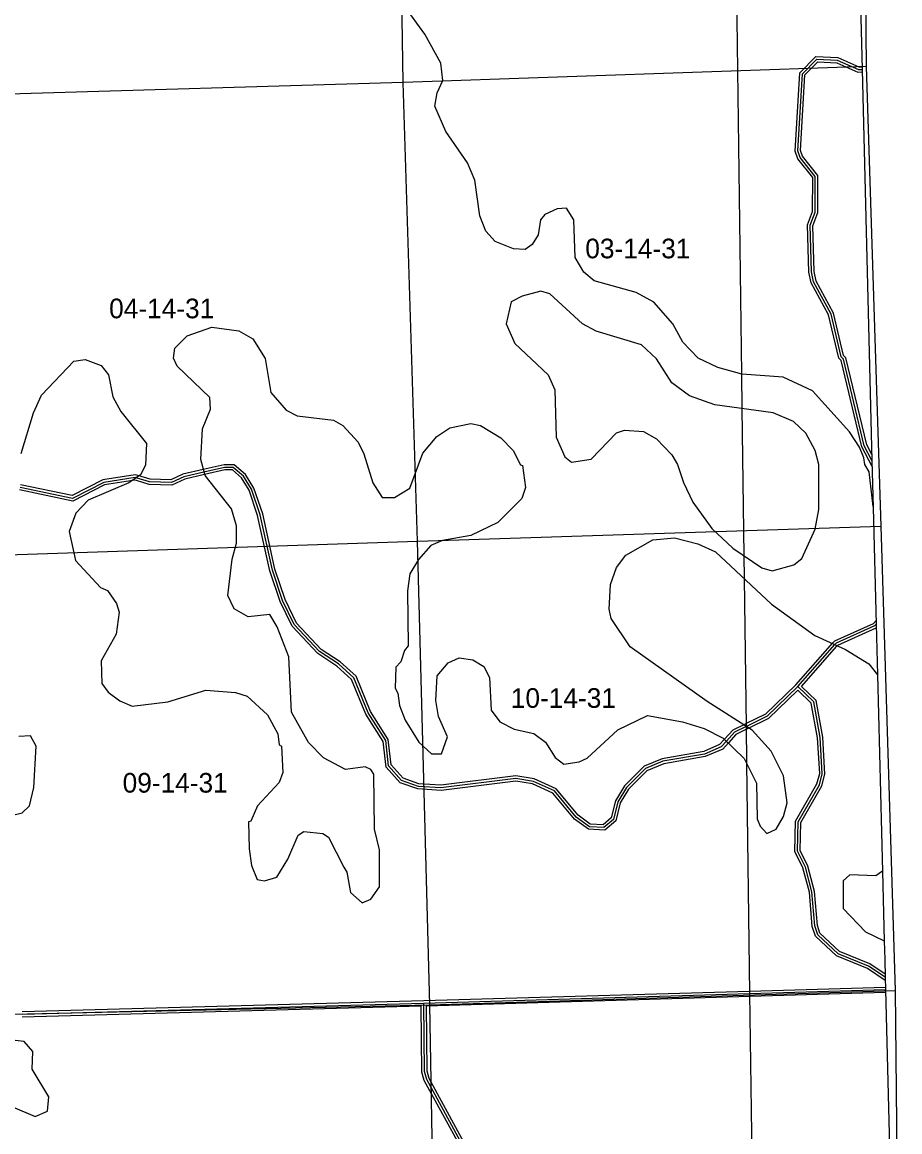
# Model space of a CAD drawing. Extents: x 457167 to 656239, y 1787309 to 1969297.
# Drawn here: x 598156 to 608209, y 1801990 to 1814702 of the extents above; entities that cross this region are included whole.
import ezdxf

# ---------------------------------------------------------------- set-up
doc = ezdxf.new("R2010")
doc.units = 0
for name, color, linetype in [('Level 1', 7, 'Continuous'), ('Level 10', 7, 'Continuous'), ('Level 2', 7, 'Continuous'), ('Level 31', 7, 'Continuous'), ('Level 32', 7, 'Continuous'), ('Level 55', 7, 'Continuous'), ('Level 7', 7, 'Continuous')]:
    doc.layers.add(name, color=color, linetype=linetype)

msp = doc.modelspace()

# ---------------------------------------------------------------- linework, layer by layer
at = {"layer": 'Level 1'}
for p, q in [((602518.137, 1814012.611), (602445.006, 1819688.066)), ((607757.461, 1819656.32), (607823.603, 1814195.391)), ((607823.603, 1814195.391), (602518.137, 1814012.611)), ((607823.603, 1814195.391), (607992.714, 1808928.454)), ((602518.137, 1814012.611), (597200.779, 1813853.941)), ((602685.297, 1808755.706), (602518.137, 1814012.611)), ((602685.297, 1808755.706), (607992.714, 1808928.454)), ((607992.714, 1808928.454), (608153.575, 1803609.431)), ((597371.868, 1808580.98), (602685.297, 1808755.706)), ((602826.198, 1803446.796), (602685.297, 1808755.706)), ((602826.198, 1803446.796), (608153.575, 1803609.431)), ((608153.575, 1803609.431), (608208.518, 1798318.946)), ((597539.039, 1803326.078), (602826.198, 1803446.796)), ((602911.167, 1798158.182), (602826.198, 1803446.796))]:
    msp.add_line(p, q, dxfattribs=at)
at = {"layer": 'Level 10'}
msp.add_lwpolyline([(607373.631, 1829879.014), (607390.636, 1829219.004), (607433.646, 1827527.977), (607454.652, 1826706.964), (607497.663, 1825030.938), (607517.668, 1824273.926), (607530.671, 1823736.918), (607543.675, 1823211.91), (607775.734, 1814161.767), (607889.763, 1809679.696), (607903.767, 1809143.688), (607937.776, 1807804.667), (607952.78, 1807226.658), (608010.794, 1804971.622), (608030.799, 1804176.61), (608035.801, 1803962.606), (608041.802, 1803761.603), (608044.803, 1803618.601), (608106.818, 1801214.563)], dxfattribs=at)
at = {"layer": 'Level 31'}
for p, q in [((607734.09, 1814159.336), (607775.519, 1814161.464)), ((602757.119, 1803463.25), (606488.696, 1803573.007)), ((606488.696, 1803573.007), (608044.947, 1803618.97)), ((598155.267, 1803337.388), (602757.119, 1803463.25)), ((602763.971, 1802679.635), (602757.119, 1803463.25))]:
    msp.add_line(p, q, dxfattribs=at)
for points in [[(607889.876, 1809679.298), (607802.131, 1809849.223), (607562.158, 1810841.498), (607537.014, 1810866.621), (607421.33, 1811358.753), (607221.67, 1811725.91), (607196.965, 1811842.666), (607181.091, 1812376.122), (607239.607, 1812526.221), (607240.46, 1812934.569), (607065.47, 1813151.518), (607040.711, 1813226.821), (607092.221, 1814110.358), (607259.105, 1814276.678), (607492.679, 1814268.01), (607734.09, 1814159.336)], [(606448.133, 1806632.941), (606313.22, 1806566.941), (606222.885, 1806467.066), (606162.872, 1806400.603), (605970.881, 1806317.591), (605495.851, 1806234.963), (605295.57, 1806151.966), (605078.531, 1805935.543), (604978.219, 1805769.141), (604927.902, 1805568.855), (604819.404, 1805477.371), (604652.712, 1805485.963), (604502.733, 1805594.531), (604252.936, 1805895.228), (604011.481, 1806003.924), (603811.359, 1806037.657), (602952.52, 1805930.511), (602694.364, 1805947.606), (602502.578, 1806014.788), (602353.01, 1806181.541), (602319.961, 1806473.579), (602120.253, 1806790.582), (601954.454, 1807190.807), (601779.382, 1807349.601), (601562.853, 1807491.731), (601271.671, 1807800.509), (601138.847, 1808075.967), (601022.711, 1808426.307), (600881.816, 1809059.946), (600782.491, 1809352.082), (600690.925, 1809502.031), (600574.425, 1809602.201), (600474.351, 1809602.351), (600236.83, 1809547.798), (600007.279, 1809495.053), (599865.352, 1809428.361), (599615.495, 1809437.101), (599472.458, 1809480.226), (599448.886, 1809487.534), (599090.246, 1809429.537), (598731.415, 1809246.821), (598131.473, 1809372.836)], [(607039.35, 1807091.051), (607465.481, 1807571.928), (607481.761, 1807590.452), (607924.092, 1807789.871), (607937.817, 1807805.126)], [(607039.35, 1807091.051), (606688.613, 1806750.071), (606452.916, 1806635.116), (606448.133, 1806632.941)], [(608041.306, 1803761.513), (607851.17, 1803888.663), (607501.358, 1804030.929), (607268.311, 1804247.952), (607234.972, 1804348.356), (607202.335, 1804740.019), (607127.8, 1805023.741), (607036.241, 1805207.128), (607045.284, 1805540.557), (607287.446, 1805965.314), (607321.078, 1806090.356), (607296.76, 1806507.099), (607222.391, 1806915.908), (607039.35, 1807091.051)], [(603437.326, 1801403.093), (602789.022, 1802587.966), (602763.971, 1802679.635)]]:
    msp.add_lwpolyline(points, dxfattribs=at)
at = {"layer": 'Level 32'}
for p, q in [((607739.791, 1814189.668), (607774.972, 1814191.476)), ((607728.386, 1814129.002), (607776.506, 1814131.475)), ((606487.81, 1803602.995), (608044.166, 1803648.96)), ((602756.236, 1803493.236), (606487.813, 1803602.995)), ((602787.375, 1803434.125), (606489.578, 1803543.019)), ((606489.581, 1803543.019), (608045.567, 1803588.974)), ((598154.446, 1803367.377), (602756.298, 1803493.238)), ((598156.088, 1803307.399), (602727.386, 1803432.424)), ((602734.005, 1802675.48), (602727.386, 1803432.424)), ((602793.936, 1802683.788), (602787.375, 1803434.125))]:
    msp.add_line(p, q, dxfattribs=at)
for points in [[(607891.568, 1809610.636), (607773.82, 1809838.665), (607534.983, 1810826.241), (607509.765, 1810851.438), (607393.048, 1811347.963), (607193.225, 1811715.421), (607167.057, 1811839.086), (607150.922, 1812381.331), (607209.619, 1812531.893), (607210.437, 1812924.006), (607038.681, 1813136.945), (607010.431, 1813222.871), (607062.938, 1814123.529), (607247.173, 1814307.141), (607499.648, 1814297.771), (607739.791, 1814189.668)], [(607888.019, 1809748.282), (607830.443, 1809859.782), (607589.333, 1810856.756), (607564.263, 1810881.804), (607449.611, 1811369.544), (607250.115, 1811736.4), (607226.871, 1811846.246), (607211.26, 1812370.913), (607269.596, 1812520.55), (607270.482, 1812945.133), (607092.26, 1813166.091), (607070.993, 1813230.771), (607121.506, 1814097.187), (607271.036, 1814246.214), (607485.709, 1814238.247), (607728.386, 1814129.002)], [(606435.329, 1806660.076), (606294.846, 1806591.351), (606200.626, 1806487.181), (606144.978, 1806425.551), (605962.238, 1806346.539), (605487.436, 1806263.951), (605278.595, 1806177.406), (605054.741, 1805954.186), (604950.214, 1805780.795), (604901.165, 1805585.551), (604809.121, 1805507.941), (604663.117, 1805515.467), (604523.391, 1805616.612), (604271.579, 1805919.736), (604020.275, 1806032.866), (603812.009, 1806067.971), (602951.646, 1805960.635), (602700.425, 1805977.271), (602519.767, 1806040.554), (602381.742, 1806194.439), (602349.001, 1806483.767), (602146.994, 1806804.417), (601979.594, 1807208.506), (601797.802, 1807373.396), (601582.261, 1807514.876), (601296.679, 1807817.717), (601166.713, 1808087.249), (601051.666, 1808434.303), (600910.747, 1809068.056), (600809.826, 1809364.884), (600714.066, 1809521.699), (600585.568, 1809632.185), (600470.971, 1809632.356), (600230.112, 1809577.036), (599997.428, 1809523.572), (599859.155, 1809458.596), (599620.431, 1809466.947), (599481.23, 1809508.915), (599451.045, 1809518.273), (599080.819, 1809458.403), (598727.229, 1809278.356), (598135.957, 1809402.548)], [(606460.935, 1806605.806), (606331.593, 1806542.532), (606245.142, 1806446.951), (606180.767, 1806375.656), (605979.525, 1806288.643), (605504.266, 1806205.976), (605312.546, 1806126.526), (605102.322, 1805916.901), (605006.225, 1805757.488), (604954.641, 1805552.158), (604829.687, 1805446.8), (604642.307, 1805456.46), (604482.076, 1805572.448), (604234.294, 1805870.721), (604002.687, 1805974.983), (603810.709, 1806007.344), (602953.394, 1805900.387), (602688.304, 1805917.941), (602485.389, 1805989.021), (602324.277, 1806168.645), (602290.923, 1806463.391), (602093.512, 1806776.747), (601929.314, 1807173.107), (601760.962, 1807325.806), (601543.445, 1807468.584), (601246.662, 1807783.301), (601110.981, 1808064.686), (600993.756, 1808418.311), (600852.886, 1809051.838), (600755.157, 1809339.281), (600667.783, 1809482.363), (600563.281, 1809572.216), (600477.729, 1809572.345), (600243.546, 1809518.559), (600017.129, 1809466.535), (599871.549, 1809398.125), (599610.559, 1809407.255), (599463.686, 1809451.536), (599446.726, 1809456.794), (599099.673, 1809400.672), (598735.601, 1809215.287), (598126.989, 1809343.122)], [(607017.636, 1807111.783), (607442.988, 1807591.78), (607463.512, 1807615.133), (607906.011, 1807814.627), (607936.658, 1807848.691)], [(607080.953, 1807092.764), (607487.975, 1807552.077), (607500.009, 1807565.771), (607938.841, 1807763.612)], [(607017.636, 1807111.783), (606671.146, 1806774.931), (606440.129, 1806662.259), (606435.328, 1806660.076)], [(608040.715, 1803797.998), (607865.305, 1803915.301), (607517.768, 1804056.642), (607294.366, 1804264.683), (607264.571, 1804354.413), (607232.014, 1804745.115), (607156.026, 1805034.366), (607066.433, 1805213.816), (607075.069, 1805532.229), (607315.417, 1805953.801), (607351.31, 1806087.255), (607326.603, 1806510.671), (607250.165, 1806930.854), (607080.952, 1807092.764)], [(607039.516, 1807049.371), (606706.081, 1806725.213), (606465.703, 1806607.975), (606460.936, 1806605.806)], [(608042.579, 1803724.571), (607837.035, 1803862.025), (607484.948, 1804005.216), (607242.255, 1804231.222), (607205.373, 1804342.298), (607172.655, 1804734.924), (607099.573, 1805013.117), (607006.047, 1805200.44), (607015.499, 1805548.886), (607259.476, 1805976.826), (607290.846, 1806093.458), (607266.917, 1806503.527), (607194.617, 1806900.961), (607039.515, 1807049.371)], [(603396.218, 1801415.722), (602761.012, 1802576.657), (602734.005, 1802675.48)], [(603452.442, 1801437.964), (602817.033, 1802599.275), (602793.936, 1802683.788)]]:
    msp.add_lwpolyline(points, dxfattribs=at)
at = {"layer": 'Level 55'}
msp.add_line((606488.696, 1803573.007), (606514.477, 1801619.961), dxfattribs=at)
for points in [[(606082.186, 1824451.355), (606275.559, 1819671.977), (606394.851, 1810668.496), (606400.065, 1810275.05), (606422.37, 1808593.264), (606425.843, 1808328.906), (606448.14, 1806638.032), (606448.133, 1806632.941)], [(606448.133, 1806632.941), (606453.638, 1806218.405), (606488.696, 1803573.007)]]:
    msp.add_lwpolyline(points, dxfattribs=at)
at = {"layer": 'Level 7'}
msp.add_line((607903.536, 1809152.543), (607903.536, 1809152.546), dxfattribs=at)
for points in [[(607903.536, 1809152.546), (607855.984, 1809551.125), (607806.063, 1809634.516), (607797.792, 1809709.577), (607747.901, 1809834.649), (607631.389, 1810009.841), (607206.732, 1810477.137), (606873.448, 1810635.888), (606398.314, 1810669.717), (606123.281, 1810745.037), (605898.338, 1810853.638), (605723.476, 1811037.24), (605606.993, 1811245.773), (605390.51, 1811496.096), (605190.537, 1811604.697), (604707.202, 1811738.567), (604590.591, 1811838.728), (604490.718, 1812005.551), (604474.506, 1812439.077), (604391.304, 1812572.549), (604282.903, 1812564.319), (604141.122, 1812497.787), (604091.031, 1812439.466), (604065.863, 1812264.433), (603999.043, 1812156.131), (603915.612, 1812097.88), (603782.241, 1812106.34), (603573.929, 1812189.931), (603465.687, 1812306.771), (603399.196, 1812481.904), (603341.262, 1812890.441), (603258.1, 1813090.583), (603008.406, 1813449.338), (602883.682, 1813741.232), (602908.821, 1813891.255), (602975.681, 1814032.907), (602950.86, 1814232.98), (602767.826, 1814566.625), (602534.771, 1814883.669)], [(598144.467, 1809761.491), (598286.665, 1810228.2), (598378.594, 1810428.163), (598745.785, 1810819.581), (598879.196, 1810836.091), (599062.528, 1810769.231), (599145.76, 1810660.77), (599195.511, 1810410.616), (599287.054, 1810243.783), (599578.429, 1809876.699), (599569.831, 1809626.605), (599511.341, 1809518.303), (599377.87, 1809426.731), (598910.847, 1809227.156), (598768.967, 1809077.263), (598693.708, 1808868.92), (598768.381, 1808535.405), (599051.486, 1808226.671), (599134.816, 1808193.221), (599234.689, 1808043.069), (599267.93, 1807943.007), (599234.321, 1807692.943), (599058.941, 1807384.668), (599066.984, 1807126.244), (599141.915, 1807026.142), (599275.196, 1806925.941), (599416.838, 1806867.461), (599825.381, 1806917.023), (600258.994, 1807049.937), (600600.747, 1807024.568), (600734.099, 1806982.757), (600967.282, 1806765.755), (601083.765, 1806548.912), (601100.306, 1806423.84), (601125.286, 1806407.13), (601141.628, 1806107.026), (601099.849, 1805990.353), (600849.468, 1805723.848), (600774.249, 1805548.886), (600749.239, 1805540.545), (600757.251, 1805232.11), (600782.062, 1805040.337), (600848.584, 1804881.885), (600931.915, 1804865.115), (601073.666, 1804906.666), (601198.936, 1805114.94), (601315.935, 1805389.905), (601382.665, 1805431.526), (601599.407, 1805406.286), (601666.028, 1805364.536), (601840.731, 1805022.551), (601874.012, 1804964.17), (601915.464, 1804730.686), (602048.716, 1804613.845), (602148.776, 1804655.426), (602248.976, 1804797.049), (602249.434, 1805222.196), (602191.311, 1805455.649), (602183.657, 1806089.239), (602150.376, 1806139.29), (602083.716, 1806172.7), (601858.604, 1806139.588), (601608.651, 1806273.23), (601433.789, 1806448.481), (601242.415, 1806798.806), (601209.72, 1807432.426), (601076.726, 1807774.351), (600993.495, 1807916.163), (600743.383, 1807891.412), (600585.091, 1807983.283), (600510.229, 1808133.395), (600560.696, 1808550.181), (600610.916, 1808733.515), (600611.105, 1808933.588), (600552.952, 1809125.381), (600253.267, 1809509.176), (600203.446, 1809692.608), (600220.483, 1810042.734), (600312.402, 1810267.717), (600304.231, 1810401.1), (599929.466, 1810759.954), (599887.875, 1810851.716), (599904.684, 1810968.387), (600046.565, 1811109.98), (600330.086, 1811209.682), (600638.499, 1811167.673), (600796.791, 1811075.812), (600938.244, 1810850.599), (601004.537, 1810458.703), (601179.371, 1810258.461), (601304.352, 1810191.641), (601721.096, 1810141.171), (601829.437, 1810082.721), (602004.27, 1809890.788), (602070.831, 1809757.336), (602170.505, 1809423.761), (602278.716, 1809256.929)], [(602278.716, 1809256.929), (602420.428, 1809256.77), (602595.589, 1809364.982), (602746.067, 1809764.959), (602904.677, 1809956.522), (603054.828, 1810056.395), (603296.62, 1810106.156), (603404.991, 1810081.016), (603638.234, 1809939.065), (603779.786, 1809797.193), (603862.988, 1809630.401), (603887.999, 1809622.031), (603921.081, 1809371.907), (603879.271, 1809246.895), (603603.881, 1808972.09), (603295.279, 1808822.366), (602970.096, 1808764.344), (602836.656, 1808706.152), (602694.776, 1808547.89), (602594.546, 1808381.296), (602569.336, 1808189.563), (602577.021, 1807556.003), (602535.281, 1807506.012), (602493.471, 1807372.701), (602435.051, 1807314.409), (602426.453, 1807072.666), (602459.733, 1807014.275), (602476.245, 1806872.522), (602542.766, 1806705.73), (602700.899, 1806455.476), (602842.481, 1806321.935), (602959.182, 1806321.836), (603026.071, 1806513.479), (602926.269, 1806747.022), (602893.118, 1806930.455), (602910.086, 1807213.859), (603035.286, 1807363.772), (603160.396, 1807422.003), (603318.758, 1807396.824), (603443.73, 1807321.673), (603510.291, 1807196.561), (603526.574, 1806821.396), (603626.446, 1806687.914), (603793.108, 1806604.393), (604018.12, 1806554.113), (604151.401, 1806453.942), (604259.574, 1806278.75), (604359.545, 1806203.629), (604534.636, 1806228.44), (604626.367, 1806270.021), (604976.848, 1806594.777), (605318.8, 1806761.141), (605718.874, 1806685.691), (605968.856, 1806610.401), (606185.509, 1806501.8), (606426.992, 1806268.127), (606568.416, 1805984.523), (606576.328, 1805576.047), (606609.579, 1805492.656), (606684.5, 1805409.225), (606792.941, 1805459.116), (606876.431, 1805600.728), (606918.31, 1805759.091), (606876.957, 1806067.566), (606735.535, 1806351.16), (606519.051, 1806593.143), (606002.535, 1806918.816), (605119.543, 1807544.983), (604903.159, 1807870.327), (604878.248, 1807978.699), (604895.246, 1808262.133), (604962.136, 1808453.806), (605070.666, 1808595.389), (605379.267, 1808770.123), (605629.389, 1808794.874), (605896.082, 1808727.884), (606096.055, 1808635.994), (606737.294, 1808035.096), (607237.111, 1807676.112), (607587.065, 1807517.321), (607853.628, 1807350.34), (607952.815, 1807225.286)], [(598015.016, 1805610.146), (598156.766, 1805643.367), (598240.226, 1805726.629), (598290.476, 1805934.972), (598315.972, 1806410.11), (598249.411, 1806526.911), (598116.03, 1806518.711)], [(608010.705, 1804975.099), (607934.454, 1804924.381), (607634.341, 1804933.041), (607559.251, 1804866.419), (607558.893, 1804549.634), (607817.056, 1804282.611), (608030.768, 1804177.833)], [(598044.839, 1802275.604), (598303.132, 1802166.963), (598444.913, 1802225.155), (598461.781, 1802391.847), (598270.378, 1802708.861), (598278.906, 1802908.895), (598179.005, 1803025.736), (597862.262, 1803059.406)]]:
    msp.add_lwpolyline(points, dxfattribs=at)
msp.add_lwpolyline([(606746.051, 1808418.562), (606996.203, 1808484.995), (607088.004, 1808559.916), (607238.383, 1808893.202), (607280.321, 1809118.226), (607280.848, 1809635.074), (607239.357, 1809793.526), (607131.185, 1809993.699), (606989.603, 1810127.241), (606756.32, 1810227.541), (606089.513, 1810319.921), (605797.841, 1810420.281), (605597.937, 1810570.532), (605423.174, 1810845.826), (605248.271, 1811004.418), (604731.586, 1811163.328), (604573.294, 1811246.889), (604198.528, 1811589.063), (604098.527, 1811622.513), (603881.716, 1811564.381), (603756.605, 1811497.83), (603697.996, 1811247.806), (603797.768, 1811022.622), (604180.874, 1810663.738), (604255.706, 1810488.616), (604271.79, 1809946.717), (604371.602, 1809721.544), (604446.563, 1809663.124), (604671.675, 1809696.205), (604963.766, 1809996.021), (605055.496, 1810029.261), (605272.238, 1810012.362), (605422.19, 1809928.841), (605597.053, 1809745.239), (605663.614, 1809636.808), (605730.106, 1809428.335), (605838.218, 1809203.121), (606054.672, 1808902.787), (606296.156, 1808677.445), (606629.381, 1808452.032), (606746.051, 1808418.562)], close=True, dxfattribs=at)

# ---------------------------------------------------------------- texts
at = {"layer": 'Level 2'}
for s, p in [('03-14-31', (604605.946, 1811997.118)), ('04-14-31', (599151.771, 1811310.091)), ('10-14-31', (603752.775, 1806847.352)), ('09-14-31', (599306.422, 1805876.214))]:
    msp.add_text(s, height=225, dxfattribs=at).set_placement(p)

doc.saveas('drawing.dxf')
